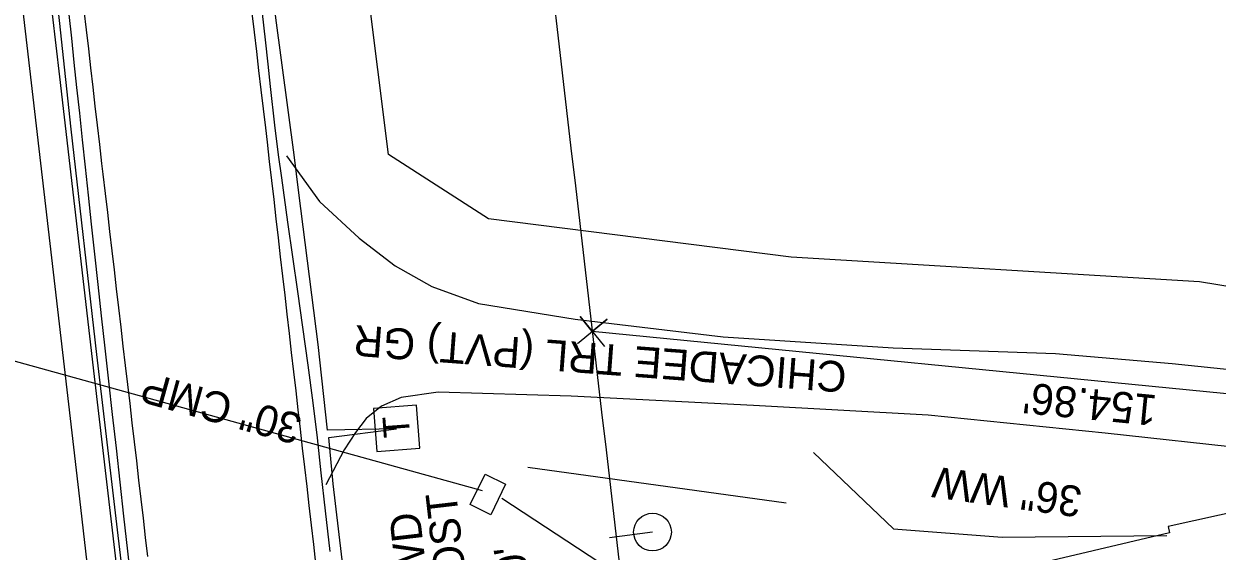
# Model space of a CAD drawing. Extents: x 472260 to 482161, y 489063 to 507124.
# Drawn here: x 478051.6 to 478206.6, y 497907 to 497975.5 of the extents above; entities that cross this region are included whole.
import ezdxf

# ---------------------------------------------------------------- set-up
doc = ezdxf.new("R2010")
doc.units = 0
for name, color, linetype in [('Exist Hydrographic Top of Bank', 7, 'Continuous'), ('Exist Other Culture AG Tank Leader', 7, 'Continuous'), ('Exist Roads EOP Other Cogo Comment', 7, 'Continuous'), ('Exist Roads EOP Other Cogo Point CELL', 7, 'Continuous'), ('Exist Structure Minor Drop Inlet Cogo Elevation', 7, 'Continuous'), ('Exist Structure Minor Drop Inlet Cogo Number', 7, 'Continuous'), ('Exist Structure Minor Pipes HDPE 12 Inch Text', 7, 'Continuous'), ('Prop Drainage Structure Catch Basin Convert From Junction Box Label', 7, 'Continuous'), ('Prop Drainage Structure Drop Inlet Grate 2 Narrow Slots and Sag Grates 840 24 CELL', 7, 'Continuous'), ('Prop Drainage Structure Outlet Berm Ditch 850 10 Label', 7, 'Continuous'), ('Prop Drainage Structure Pipe CSP 18in', 7, 'Continuous'), ('Prop Drainage Structure Pipe RCP 18in Class III', 7, 'Continuous'), ('Prop Drainage Structure Pipe RCP 30in Class III', 7, 'Continuous'), ('Prop Drainage Structure Pipe RCP 72in Class III', 7, 'Continuous'), ('Prop Drainage Structure Pipe Side Drain 18in Label', 7, 'Continuous'), ('Prop Drainage Structure Pipe Stub Out CELL', 7, 'Continuous'), ('Prop Drainage Structure Plot Symbol 50 Scale CELL', 7, 'Continuous'), ('Prop Drainage Structure Tops and Inverts LABEL', 7, 'Continuous'), ('Prop Earthen Structure Ditch Flow Line', 7, 'Continuous'), ('Prop Earthen Structure False Sump Label', 7, 'Continuous'), ('Prop Erosion Rip Rap Class B', 7, 'Continuous'), ('Prop Erosion Rip Rap Pad at Outlet Label', 7, 'Continuous'), ('Prop NEU Channel Block Detail Label', 7, 'Continuous'), ('Prop SS Fill Line', 7, 'Continuous')]:
    doc.layers.add(name, color=color, linetype=linetype)

msp = doc.modelspace()

# ---------------------------------------------------------------- linework, layer by layer
at = {"layer": 'Exist Other Culture AG Tank Leader'}
msp.add_line((478111.17, 497914.83), (478043.71, 497933.5), dxfattribs=at)
at = {"layer": 'Exist Roads EOP Other Cogo Point CELL'}
msp.add_line((478125.45, 497935.52), (478125.45, 497935.52), dxfattribs=at)
msp.add_lwpolyline([(478123.51, 497933.94), (478127.38, 497937.11), (478125.45, 497935.52), (478123.86, 497937.46), (478127.03, 497933.59)], dxfattribs=at)
at = {"layer": 'Exist Structure Minor Drop Inlet Cogo Elevation'}
msp.add_arc((592937.27, 511299.31), 115586.96, 186.405023, 186.7177067, dxfattribs=at)
at = {"layer": 'Exist Structure Minor Drop Inlet Cogo Number'}
msp.add_line((478279.57, 497920.4), (478125.45, 497935.52), dxfattribs=at)
at = {"layer": 'Prop Drainage Structure Catch Basin Convert From Junction Box Label'}
for p, q in [((478100, 497922.87), (478091.04, 497922.71)), ((478091.22, 497921.77), (478100, 497922.87))]:
    msp.add_line(p, q, dxfattribs=at)
for points in [[(478091.04, 497922.71), (478089.86, 497933.84), (478087.35, 497953.54), (478086.72, 497958.48), (478084.36, 497976.25), (478080.77, 498006.89), (478076.89, 498040.93), (478073.61, 498068.65), (478069.46, 498105.83), (478065.34, 498140.95), (478063.42, 498155.42)], [(478081.01, 497763.97), (478079.42, 497777.2), (478076.01, 497807.24), (478072.17, 497838.12), (478069, 497865.86), (478065.7, 497893.62), (478061.08, 497932.52), (478057.77, 497961.78), (478054.04, 497996.5)], [(478115.93, 497712.91), (478114.6, 497723.68), (478111.62, 497742.77), (478107.26, 497778.95), (478104.27, 497804.62), (478101.57, 497828.53), (478097.46, 497864.3), (478094.8, 497890.17), (478091.81, 497915.72), (478091.22, 497921.77)]]:
    msp.add_lwpolyline(points, dxfattribs=at)
at = {"layer": 'Prop Drainage Structure Drop Inlet Grate 2 Narrow Slots and Sag Grates 840 24 CELL'}
for points in [[(478067.72, 497906.29), (478067.43, 497908.78), (478067.14, 497911.26), (478066.85, 497913.74), (478066.56, 497916.22), (478066.27, 497918.71), (478065.98, 497921.19), (478065.69, 497923.67), (478065.4, 497926.15), (478065.11, 497928.64), (478064.82, 497931.12), (478064.53, 497933.6), (478064.24, 497936.08), (478063.95, 497938.57), (478063.66, 497941.05), (478063.37, 497943.53), (478063.08, 497946.01), (478062.79, 497948.5), (478062.5, 497950.98), (478062.2, 497953.46), (478061.91, 497955.94), (478061.75, 497957.33), (478061.46, 497959.81), (478061.18, 497962.3), (478060.89, 497964.78), (478060.6, 497967.26), (478060.31, 497969.74), (478060.03, 497972.22), (478059.74, 497974.71), (478059.45, 497977.19)], [(478089.55, 497905.39), (478089.27, 497907.87), (478088.98, 497910.35), (478088.68, 497912.92), (478088.4, 497915.4), (478088.11, 497917.89), (478087.82, 497920.37), (478087.54, 497922.85), (478087.25, 497925.34), (478086.97, 497927.82), (478086.68, 497930.3), (478086.39, 497932.78), (478086.11, 497935.27), (478085.82, 497937.75), (478085.54, 497940.23), (478085.25, 497942.72), (478084.96, 497945.2), (478084.68, 497947.68), (478084.39, 497950.17), (478084.11, 497952.65), (478083.82, 497955.13), (478083.54, 497957.61), (478083.25, 497960.1), (478083.03, 497961.96), (478082.74, 497964.44), (478082.45, 497966.92), (478082.15, 497969.41), (478081.86, 497971.89), (478081.57, 497974.37), (478081.27, 497976.85)]]:
    msp.add_lwpolyline(points, dxfattribs=at)
at = {"layer": 'Prop Drainage Structure Pipe CSP 18in'}
msp.add_lwpolyline([(478113.68, 497913.88), (478140.55, 497896.27), (478149.85, 497884.54)], dxfattribs=at)
at = {"layer": 'Prop Drainage Structure Pipe RCP 18in Class III'}
for points in [[(478085.72, 497958.35), (478090, 497952.42), (478095.16, 497947.63), (478099.84, 497944.03), (478104.59, 497941.34), (478110.66, 497939.15), (478123.23, 497937.11), (478142.46, 497934.84), (478164.52, 497933.38), (478185.64, 497932.68), (478200.76, 497931.38), (478219.11, 497929.44), (478236.15, 497927.21), (478237.79, 497927.06)], [(478238.98, 497916.73), (478231.76, 497917.27), (478211.06, 497920.25), (478192.06, 497922.33), (478169.07, 497924.67), (478146.37, 497925.91), (478122.71, 497927.12), (478105.41, 497927.64), (478100.61, 497926.95), (478098.06, 497925.84), (478096.08, 497924.2), (478094.67, 497922.38), (478093.23, 497920.14), (478090.82, 497915.61)]]:
    msp.add_lwpolyline(points, dxfattribs=at)
at = {"layer": 'Prop Drainage Structure Pipe RCP 72in Class III'}
msp.add_line((478117.07, 497917.91), (478150.62, 497913.26), dxfattribs=at)
msp.add_lwpolyline([(478164.59, 497909.88), (478178.69, 497908.79), (478200.08, 497909.02)], dxfattribs=at)
at = {"layer": 'Prop Drainage Structure Pipe Side Drain 18in Label'}
msp.add_line((478164.59, 497909.88), (478154.18, 497919.8), dxfattribs=at)
at = {"layer": 'Prop Drainage Structure Pipe Stub Out CELL'}
for points in [[(478065.65, 497902.39), (478065.12, 497907.01), (478064.61, 497911.52), (478064.12, 497915.96), (478063.63, 497920.36), (478063.14, 497924.74), (478062.65, 497929.08), (478062.18, 497933.36), (478061.71, 497937.54), (478061.27, 497941.61), (478060.83, 497945.58), (478060.41, 497949.45), (478060.01, 497953.21), (478059.61, 497956.87), (478059.23, 497960.42), (478058.87, 497963.87), (478058.51, 497967.22), (478058.16, 497970.46), (478057.83, 497973.59), (478057.5, 497976.68)], [(478091.42, 497906.96), (478090.81, 497912.22), (478090.25, 497917.18), (478089.74, 497921.72), (478089.2, 497926.24), (478088.55, 497931.14), (478087.85, 497936.08), (478087.19, 497940.73), (478086.55, 497945.23), (478085.92, 497949.73), (478085.12, 497955.47), (478084.7, 497958.45), (478084.23, 497962.32), (478083.67, 497967.33), (478083.35, 497970.23), (478083, 497973.39), (478082.63, 497976.81)]]:
    msp.add_lwpolyline(points, dxfattribs=at)
at = {"layer": 'Prop Drainage Structure Plot Symbol 50 Scale CELL'}
msp.add_lwpolyline([(478086.46, 497676.11), (478082.96, 497723.06), (478079.76, 497760.55), (478076.82, 497789.03), (478072.71, 497825.54), (478068.52, 497863.08), (478065.12, 497892.72), (478060.78, 497929.66), (478056.27, 497968.59), (478052.93, 497997.1), (478051.65, 498003.96), (478049.7, 498012.85), (478047.39, 498020.65), (478045.09, 498026.62), (478042.93, 498030.39), (478040.52, 498033.29), (478038.53, 498035.24)], dxfattribs=at)
at = {"layer": 'Prop Drainage Structure Tops and Inverts LABEL'}
msp.add_lwpolyline([(478005.17, 497992.72), (478010.05, 498016.72), (478015.24, 498028.27), (478022.07, 498040.55), (478029.76, 498050.13), (478033.34, 498045.53), (478037.13, 498033.15), (478047.9, 498007.71), (478058.84, 497913.8), (478070.21, 497814.5), (478081.44, 497692.59)], dxfattribs=at)
at = {"layer": 'Prop Earthen Structure Ditch Flow Line'}
msp.add_line((478109.57, 497913.05), (478111.52, 497916.99), dxfattribs=at)
msp.add_lwpolyline([(478111.52, 497916.99), (478114.17, 497915.68), (478112.29, 497911.7), (478109.57, 497913.05)], dxfattribs=at)
at = {"layer": 'Prop Erosion Rip Rap Class B'}
msp.add_line((478100, 497922.87), (478100, 497922.87), dxfattribs=at)
msp.add_lwpolyline([(478103.03, 497920.37), (478102.61, 497925.95), (478097.03, 497925.53), (478097.45, 497919.95), (478103.03, 497920.37)], dxfattribs=at)
at = {"layer": 'Prop Erosion Rip Rap Pad at Outlet Label'}
msp.add_lwpolyline([(478236.65, 497936.88), (478234.46, 497937.05), (478204.31, 497941.97), (478151.3, 497945.16), (478111.98, 497950.15), (478098.99, 497958.5), (478086.64, 498056.86), (478076.3, 498167), (478071.03, 498217.47)], dxfattribs=at)
at = {"layer": 'Prop NEU Channel Block Detail Label'}
for q in [(478127.7, 497908.71), (478133.27, 497909.47)]:
    msp.add_line((478133.27, 497909.47), q, dxfattribs=at)
msp.add_circle((478133.27, 497909.47), 2.45, dxfattribs=at)
at = {"layer": 'Prop SS Fill Line'}
msp.add_lwpolyline([(478181.09, 497876.16), (478223.34, 497886.47), (478221.78, 497893.21), (478214.97, 497891.9), (478210.25, 497912.38), (478200.24, 497910.18), (478200.43, 497909.37), (478175.27, 497903.42)], close=True, dxfattribs=at)

# ---------------------------------------------------------------- texts
at = {"layer": 'Exist Hydrographic Top of Bank'}
msp.add_text('30" CMP', height=4, rotation=164.5309, dxfattribs=at).set_placement((478088, 497924.64))
at = {"layer": 'Exist Roads EOP Other Cogo Comment'}
msp.add_text("154.86'", height=4, rotation=174.3952, dxfattribs=at).set_placement((478198.93, 497927.22))
at = {"layer": 'Exist Structure Minor Pipes HDPE 12 Inch Text'}
msp.add_text("INV=1744.10'", height=4, rotation=98.6451, dxfattribs=at).set_placement((478121.43, 497875.87))
at = {"layer": 'Prop Drainage Structure Outlet Berm Ditch 850 10 Label'}
msp.add_text('36" WW', height=4, rotation=172.1231, dxfattribs=at).set_placement((478189.23, 497915.32))
at = {"layer": 'Prop Drainage Structure Pipe RCP 30in Class III'}
for s, p in [('POST', (478109.42, 497900.32)), ('WD', (478104.03, 497903.37))]:
    msp.add_text(s, height=4, rotation=96.6081, dxfattribs=at).set_placement(p)
at = {"layer": 'Prop Earthen Structure False Sump Label'}
msp.add_text('CHICADEE TRL (PVT) GR', height=4, rotation=175.6977, dxfattribs=at).set_placement((478158.6, 497931.55))
at = {"layer": 'Prop Erosion Rip Rap Class B'}
msp.add_text('T', height=3.42, rotation=94.2983, dxfattribs=at).set_placement((478101.8, 497921.87))

doc.saveas('drawing.dxf')
